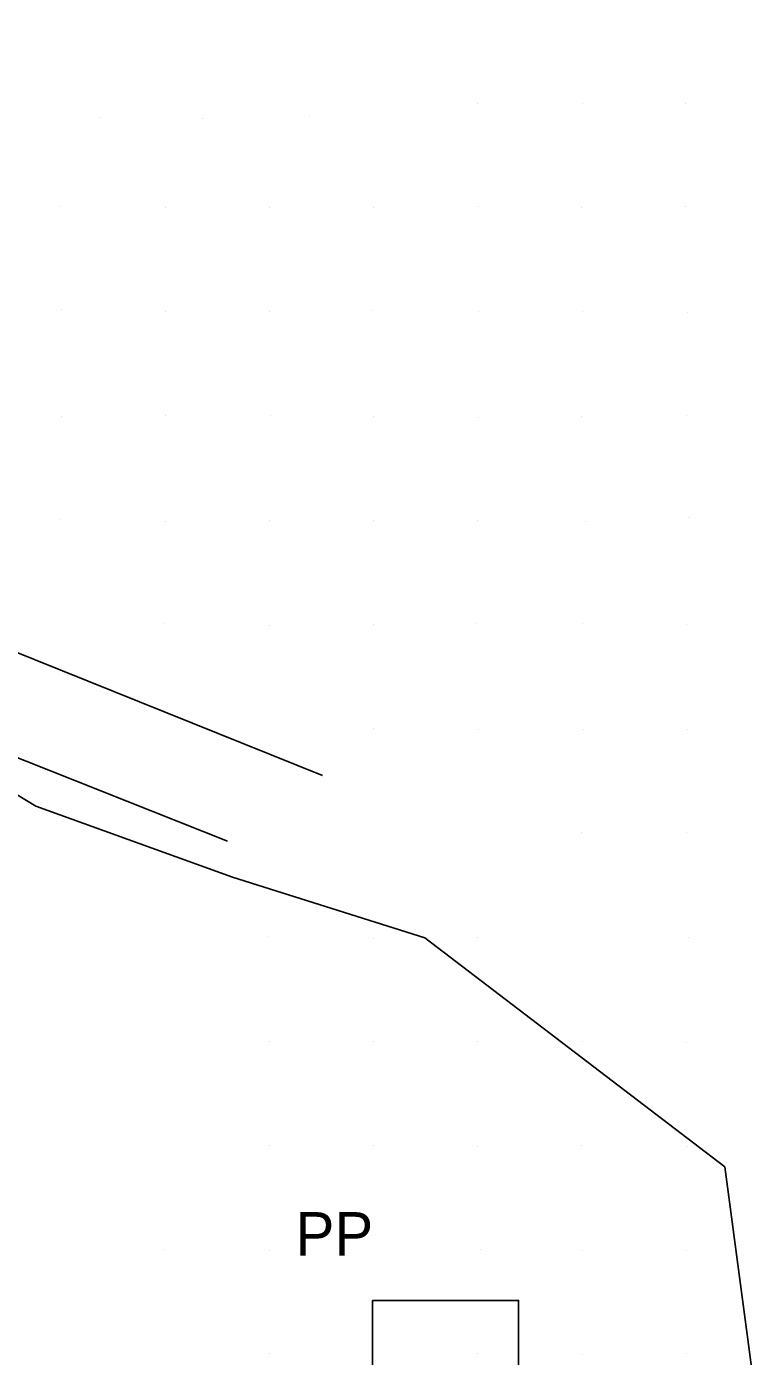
# Model space of a CAD drawing. Extents: x 1602514 to 1609837, y 863887 to 871157.
# Drawn here: x 1604292.4 to 1604397.5, y 867432.6 to 867624 of the extents above; entities that cross this region are included whole.
import ezdxf

# ---------------------------------------------------------------- set-up
doc = ezdxf.new("R2010")
doc.units = 0
for name, color, linetype in [('Survey-Ridge Lines', 7, 'Continuous'), ('Survey-Spot dirt', 7, 'Continuous'), ('Survey-Vegetation trees', 7, 'Continuous'), ('Utility-Pole', 7, 'Continuous')]:
    doc.layers.add(name, color=color, linetype=linetype)

msp = doc.modelspace()

# ---------------------------------------------------------------- linework, layer by layer
at = {"layer": 'Survey-Ridge Lines'}
for points in [[(1604334.93, 867516.22), (1604289.96, 867534.36), (1604256.62, 867563.35)], [(1604334.93, 867516.22), (1604289.96, 867534.36), (1604256.62, 867563.35)], [(1604321.27, 867506.77), (1604285.07, 867521.19), (1604251.39, 867542.25)], [(1604321.27, 867506.77), (1604285.07, 867521.19), (1604251.39, 867542.25)]]:
    msp.add_lwpolyline(points, dxfattribs=at)
at = {"layer": 'Survey-Spot dirt'}
for p, q in [((1604357.27, 867612.94), (1604357.27, 867612.94)), ((1604357.27, 867612.94), (1604357.27, 867612.94)), ((1604372.3, 867612.98), (1604372.3, 867612.98)), ((1604372.3, 867612.98), (1604372.3, 867612.98)), ((1604387.15, 867612.99), (1604387.15, 867612.99)), ((1604387.15, 867612.99), (1604387.15, 867612.99)), ((1604302.88, 867610.92), (1604302.88, 867610.92)), ((1604302.88, 867610.92), (1604302.88, 867610.92)), ((1604317.7, 867610.79), (1604317.7, 867610.79)), ((1604317.7, 867610.79), (1604317.7, 867610.79)), ((1604333.04, 867611.12), (1604333.04, 867611.12)), ((1604333.04, 867611.12), (1604333.04, 867611.12)), ((1604297.28, 867598.07), (1604297.28, 867598.07)), ((1604297.28, 867598.07), (1604297.28, 867598.07)), ((1604312.34, 867597.91), (1604312.34, 867597.91)), ((1604312.34, 867597.91), (1604312.34, 867597.91)), ((1604327.3, 867598.01), (1604327.3, 867598.01)), ((1604327.3, 867598.01), (1604327.3, 867598.01)), ((1604342.25, 867597.99), (1604342.25, 867597.99)), ((1604342.25, 867597.99), (1604342.25, 867597.99)), ((1604357.34, 867598.09), (1604357.34, 867598.09)), ((1604357.34, 867598.09), (1604357.34, 867598.09)), ((1604372.13, 867598.03), (1604372.13, 867598.03)), ((1604372.13, 867598.03), (1604372.13, 867598.03)), ((1604387.21, 867598.14), (1604387.21, 867598.14)), ((1604387.21, 867598.14), (1604387.21, 867598.14)), ((1604297.43, 867583.24), (1604297.43, 867583.24)), ((1604297.43, 867583.24), (1604297.43, 867583.24)), ((1604312.39, 867583.06), (1604312.39, 867583.06)), ((1604312.39, 867583.06), (1604312.39, 867583.06)), ((1604327.32, 867583.05), (1604327.32, 867583.05)), ((1604327.32, 867583.05), (1604327.32, 867583.05)), ((1604342.03, 867583.14), (1604342.03, 867583.14)), ((1604342.03, 867583.14), (1604342.03, 867583.14)), ((1604357.4, 867583.01), (1604357.4, 867583.01)), ((1604357.4, 867583.01), (1604357.4, 867583.01)), ((1604372.27, 867582.94), (1604372.27, 867582.94)), ((1604372.27, 867582.94), (1604372.27, 867582.94)), ((1604387.39, 867582.83), (1604387.39, 867582.83)), ((1604387.39, 867582.83), (1604387.39, 867582.83)), ((1604297.43, 867567.84), (1604297.43, 867567.84)), ((1604297.43, 867567.84), (1604297.43, 867567.84)), ((1604312.32, 867568.07), (1604312.32, 867568.07)), ((1604312.32, 867568.07), (1604312.32, 867568.07)), ((1604327.41, 867568.01), (1604327.41, 867568.01)), ((1604327.41, 867568.01), (1604327.41, 867568.01)), ((1604342.27, 867567.96), (1604342.27, 867567.96)), ((1604342.27, 867567.96), (1604342.27, 867567.96)), ((1604357.38, 867567.8), (1604357.38, 867567.8)), ((1604357.38, 867567.8), (1604357.38, 867567.8)), ((1604372.24, 867567.9), (1604372.24, 867567.9)), ((1604372.24, 867567.9), (1604372.24, 867567.9)), ((1604387.34, 867568.05), (1604387.34, 867568.05)), ((1604387.34, 867568.05), (1604387.34, 867568.05)), ((1604387.52, 867553.3), (1604387.52, 867553.3)), ((1604387.52, 867553.3), (1604387.52, 867553.3)), ((1604297.27, 867553.06), (1604297.27, 867553.06)), ((1604297.27, 867553.06), (1604297.27, 867553.06)), ((1604312.33, 867552.83), (1604312.33, 867552.83)), ((1604312.33, 867552.83), (1604312.33, 867552.83)), ((1604327.3, 867552.97), (1604327.3, 867552.97)), ((1604327.3, 867552.97), (1604327.3, 867552.97)), ((1604342.24, 867552.99), (1604342.24, 867552.99)), ((1604342.24, 867552.99), (1604342.24, 867552.99)), ((1604357.28, 867552.96), (1604357.28, 867552.96)), ((1604357.28, 867552.96), (1604357.28, 867552.96)), ((1604372.72, 867552.86), (1604372.72, 867552.86)), ((1604372.72, 867552.86), (1604372.72, 867552.86)), ((1604312.11, 867538.18), (1604312.11, 867538.18)), ((1604312.11, 867538.18), (1604312.11, 867538.18)), ((1604342.29, 867538.02), (1604342.29, 867538.02)), ((1604342.29, 867538.02), (1604342.29, 867538.02)), ((1604356.98, 867538.04), (1604356.98, 867538.04)), ((1604356.98, 867538.04), (1604356.98, 867538.04)), ((1604372.37, 867538.1), (1604372.37, 867538.1)), ((1604372.37, 867538.1), (1604372.37, 867538.1)), ((1604327.27, 867537.85), (1604327.27, 867537.85)), ((1604327.27, 867537.85), (1604327.27, 867537.85)), ((1604387.26, 867537.91), (1604387.26, 867537.91)), ((1604387.26, 867537.91), (1604387.26, 867537.91)), ((1604342.35, 867522.98), (1604342.35, 867522.98)), ((1604342.35, 867522.98), (1604342.35, 867522.98)), ((1604357.33, 867522.84), (1604357.33, 867522.84)), ((1604357.33, 867522.84), (1604357.33, 867522.84)), ((1604372.42, 867522.9), (1604372.42, 867522.9)), ((1604372.42, 867522.9), (1604372.42, 867522.9)), ((1604387.41, 867522.86), (1604387.41, 867522.86)), ((1604387.41, 867522.86), (1604387.41, 867522.86)), ((1604372.2, 867507.99), (1604372.2, 867507.99)), ((1604372.2, 867507.99), (1604372.2, 867507.99)), ((1604387.3, 867507.97), (1604387.3, 867507.97)), ((1604387.3, 867507.97), (1604387.3, 867507.97)), ((1604327.24, 867493.02), (1604327.24, 867493.02)), ((1604327.24, 867493.02), (1604327.24, 867493.02)), ((1604342.31, 867492.84), (1604342.31, 867492.84)), ((1604342.31, 867492.84), (1604342.31, 867492.84)), ((1604357.28, 867492.88), (1604357.28, 867492.88)), ((1604357.28, 867492.88), (1604357.28, 867492.88)), ((1604387.63, 867492.89), (1604387.63, 867492.89)), ((1604387.63, 867492.89), (1604387.63, 867492.89)), ((1604327.28, 867477.99), (1604327.28, 867477.99)), ((1604327.28, 867477.99), (1604327.28, 867477.99)), ((1604342.29, 867477.94), (1604342.29, 867477.94)), ((1604342.29, 867477.94), (1604342.29, 867477.94)), ((1604357.26, 867478), (1604357.26, 867478)), ((1604357.26, 867478), (1604357.26, 867478)), ((1604372.37, 867477.9), (1604372.37, 867477.9)), ((1604372.37, 867477.9), (1604372.37, 867477.9)), ((1604387.33, 867477.88), (1604387.33, 867477.88)), ((1604387.33, 867477.88), (1604387.33, 867477.88)), ((1604327.36, 867462.94), (1604327.36, 867462.94)), ((1604327.36, 867462.94), (1604327.36, 867462.94)), ((1604342.26, 867462.99), (1604342.26, 867462.99)), ((1604342.26, 867462.99), (1604342.26, 867462.99)), ((1604357.26, 867462.91), (1604357.26, 867462.91)), ((1604357.26, 867462.91), (1604357.26, 867462.91)), ((1604372.2, 867462.93), (1604372.2, 867462.93)), ((1604372.2, 867462.93), (1604372.2, 867462.93)), ((1604387.39, 867462.85), (1604387.39, 867462.85)), ((1604387.39, 867462.85), (1604387.39, 867462.85)), ((1604312.29, 867448.02), (1604312.29, 867448.02)), ((1604312.29, 867448.02), (1604312.29, 867448.02)), ((1604327.39, 867447.9), (1604327.39, 867447.9)), ((1604327.39, 867447.9), (1604327.39, 867447.9)), ((1604357.65, 867448), (1604357.65, 867448)), ((1604357.65, 867448), (1604357.65, 867448)), ((1604372.29, 867447.92), (1604372.29, 867447.92)), ((1604372.29, 867447.92), (1604372.29, 867447.92)), ((1604387.33, 867447.93), (1604387.33, 867447.93)), ((1604387.33, 867447.93), (1604387.33, 867447.93)), ((1604327.27, 867433), (1604327.27, 867433)), ((1604327.27, 867433), (1604327.27, 867433)), ((1604342.18, 867433.16), (1604342.18, 867433.16)), ((1604342.18, 867433.16), (1604342.18, 867433.16)), ((1604357.3, 867433.11), (1604357.3, 867433.11)), ((1604357.3, 867433.11), (1604357.3, 867433.11)), ((1604372.27, 867432.93), (1604372.27, 867432.93)), ((1604372.27, 867432.93), (1604372.27, 867432.93)), ((1604387.27, 867433.08), (1604387.27, 867433.08)), ((1604387.27, 867433.08), (1604387.27, 867433.08))]:
    msp.add_line(p, q, dxfattribs=at)
at = {"layer": 'Survey-Vegetation trees'}
msp.add_lwpolyline([(1603881.33, 867636.34), (1603931.46, 867617.09), (1603967.01, 867610.96), (1604013.65, 867595.51), (1604028.22, 867601.05), (1604052.12, 867587.34), (1604112.74, 867596.09), (1604163.16, 867568.39), (1604220.58, 867545.93), (1604254.38, 867535.73), (1604293.73, 867511.81), (1604322, 867501.61), (1604349.69, 867492.86), (1604392.82, 867459.91), (1604397.49, 867424.62)], dxfattribs=at)
msp.add_lwpolyline([(1603881.33, 867636.34), (1603931.46, 867617.09), (1603967.01, 867610.96), (1604013.65, 867595.51), (1604028.22, 867601.05), (1604052.12, 867587.34), (1604112.74, 867596.09), (1604163.16, 867568.39), (1604220.58, 867545.93), (1604254.38, 867535.73), (1604293.73, 867511.81), (1604322, 867501.61), (1604349.69, 867492.86), (1604392.82, 867459.91), (1604397.49, 867424.62)], dxfattribs=at)
at = {"layer": 'Utility-Pole'}
msp.add_lwpolyline([(1604342.14, 867440.7), (1604363.15, 867440.7), (1604363.15, 867419.69), (1604342.14, 867419.69)], close=True, dxfattribs=at)
msp.add_lwpolyline([(1604342.14, 867440.7), (1604363.15, 867440.7), (1604363.15, 867419.69), (1604342.14, 867419.69)], close=True, dxfattribs=at)

# ---------------------------------------------------------------- texts
msp.add_text('PP', height=6.251, dxfattribs=at).set_placement((1604331.09, 867447.16))
msp.add_text('PP', height=6.251, dxfattribs=at).set_placement((1604331.09, 867447.16))

doc.saveas('drawing.dxf')
